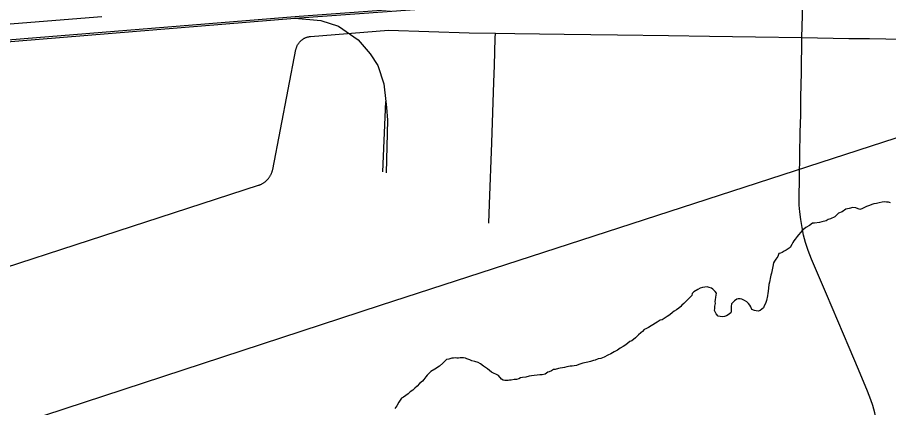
# Model space of a CAD drawing. Extents: x -483 to 680, y 0 to 440.
# Drawn here: x 200.5 to 252.9, y 330.4 to 353.9 of the extents above; entities that cross this region are included whole.
import ezdxf

# ---------------------------------------------------------------- set-up
doc = ezdxf.new("R2010")
doc.units = 0
for name, color, linetype in [('GM_X_City_Street', 7, 'Continuous'), ('GM_X_County_Road', 7, 'Continuous'), ('GM_X_Minor_River', 7, 'Continuous'), ('GM_X_Rail_Line', 7, 'Continuous'), ('GM_X_Township_Road', 7, 'Continuous')]:
    doc.layers.add(name, color=color, linetype=linetype)

msp = doc.modelspace()

# ---------------------------------------------------------------- linework, layer by layer
at = {"layer": 'GM_X_City_Street'}
for points in [[(247.69, 352.678), (247.71, 353.329), (247.75, 354.672), (247.782, 356.062), (247.793, 356.718), (247.802, 357.277), (247.829, 358.163)], [(188.725, 335.223), (215, 343.773), (215.035, 343.785), (215.07, 343.798), (215.104, 343.812), (215.138, 343.827), (215.171, 343.843), (215.205, 343.86), (215.237, 343.878), (215.269, 343.897), (215.301, 343.917), (215.331, 343.937), (215.362, 343.959), (215.391, 343.981), (215.42, 344.005), (215.449, 344.029), (215.476, 344.054), (215.503, 344.08), (215.529, 344.106), (215.554, 344.133), (215.579, 344.161), (215.602, 344.19), (215.625, 344.219), (215.647, 344.249), (215.668, 344.28), (215.688, 344.311), (215.708, 344.343), (215.726, 344.375), (215.743, 344.408), (215.76, 344.441), (215.775, 344.475), (215.789, 344.509), (215.803, 344.544), (215.815, 344.579), (215.827, 344.615), (215.837, 344.65), (215.847, 344.686), (215.855, 344.722), (217.252, 351.95), (217.259, 351.982), (217.266, 352.013), (217.275, 352.044), (217.285, 352.074), (217.295, 352.105), (217.307, 352.134), (217.32, 352.164), (217.333, 352.193), (217.348, 352.222), (217.364, 352.25), (217.38, 352.277), (217.398, 352.304), (217.416, 352.331), (217.435, 352.356), (217.455, 352.381), (217.476, 352.406), (217.498, 352.43), (217.52, 352.453), (217.543, 352.475), (217.567, 352.496), (217.592, 352.517), (217.617, 352.537), (217.643, 352.556), (217.67, 352.574), (217.697, 352.591), (217.724, 352.607), (217.753, 352.623), (217.781, 352.637), (217.811, 352.651), (217.84, 352.663), (217.87, 352.674), (217.9, 352.685), (217.931, 352.694), (217.962, 352.703), (217.994, 352.71), (218.025, 352.716), (218.057, 352.722), (218.088, 352.726), (218.12, 352.729), (222.825, 353.113), (227.677, 352.953), (229.255, 352.931), (230.428, 352.914), (233.381, 352.875), (236.597, 352.828), (239.665, 352.785), (242.132, 352.75), (244.904, 352.707), (247.69, 352.678), (248.629, 352.656), (250.509, 352.62), (251.759, 352.601), (253.731, 352.566)], [(228.862, 341.484), (228.905, 342.632), (229.029, 346.328), (229.157, 349.99), (229.19, 350.985), (229.245, 352.63), (229.255, 352.931)], [(247.545, 344.244), (247.597, 346.967), (247.623, 347.991), (247.636, 349.078), (247.662, 350.568), (247.69, 352.678)], [(252.339, 327.36), (252.346, 328.075), (252.338, 328.293), (252.31, 328.76), (252.26, 329.195), (252.178, 329.657), (252.08, 330.084), (251.961, 330.506), (251.842, 330.861), (251.639, 331.385), (251.092, 332.674), (250.535, 333.999)]]:
    msp.add_lwpolyline(points, dxfattribs=at)
at = {"layer": 'GM_X_County_Road'}
msp.add_line((197.637, 353.305), (205.564, 353.935), dxfattribs=at)
at = {"layer": 'GM_X_Minor_River'}
for points in [[(252.637, 342.77), (252.523, 342.754), (252.351, 342.72), (252.179, 342.687), (252.026, 342.653), (251.892, 342.618), (251.758, 342.564), (251.585, 342.493), (251.413, 342.421), (251.297, 342.348), (251.182, 342.313), (250.938, 342.414), (250.767, 342.438), (250.538, 342.368), (250.347, 342.334), (250.115, 342.169), (249.904, 342.099), (249.671, 341.877), (249.421, 341.75), (249.268, 341.716), (249.152, 341.624), (248.903, 341.573), (248.751, 341.539), (248.445, 341.49), (248.332, 341.493), (248.157, 341.345), (247.926, 341.237), (247.713, 341.053), (247.634, 340.96), (247.497, 340.792), (247.419, 340.699), (247.282, 340.532), (247.204, 340.439), (247.144, 340.326), (247.084, 340.214), (246.984, 340.027), (246.752, 339.861), (246.618, 339.808), (246.502, 339.735), (246.406, 339.68), (246.311, 339.664), (246.249, 339.494), (246.131, 339.326), (246.052, 339.196), (245.993, 339.102), (245.949, 338.894), (245.906, 338.686), (245.863, 338.479), (245.822, 338.366), (245.801, 338.271), (245.779, 338.158), (245.757, 338.045), (245.735, 337.931), (245.713, 337.799), (245.665, 337.382), (245.643, 337.269), (245.62, 337.117), (245.599, 337.023), (245.577, 336.929), (245.556, 336.834), (245.495, 336.665), (245.415, 336.515), (245.374, 336.402), (245.18, 336.236), (245.065, 336.201), (244.933, 336.223), (244.839, 336.245), (244.688, 336.305), (244.616, 336.459), (244.561, 336.556), (244.488, 336.652), (244.376, 336.75), (244.245, 336.829), (244.076, 336.91), (243.982, 336.931), (243.868, 336.934), (243.773, 336.917), (243.638, 336.826), (243.462, 336.64), (243.439, 336.47), (243.436, 336.356), (243.431, 336.185), (243.41, 336.091), (243.255, 335.981), (243.159, 335.907), (243.044, 335.872), (242.911, 335.857), (242.778, 335.879), (242.665, 335.901), (242.535, 336.037), (242.445, 336.229), (242.448, 336.362), (242.452, 336.495), (242.494, 336.665), (242.478, 336.779), (242.499, 336.874), (242.522, 337.044), (242.544, 337.157), (242.547, 337.271), (242.474, 337.387), (242.344, 337.523)], [(253.016, 342.722), (252.903, 342.763), (252.789, 342.766), (252.637, 342.77)], [(242.344, 337.523), (242.251, 337.583), (242.119, 337.624), (241.987, 337.665), (241.853, 337.631), (241.72, 337.615), (241.567, 337.581), (241.432, 337.508), (241.201, 337.362), (241.084, 337.251), (241.062, 337.138), (240.867, 336.934), (240.731, 336.804), (240.594, 336.656), (240.478, 336.564), (240.4, 336.471), (240.284, 336.379), (240.148, 336.269), (240.013, 336.196), (239.916, 336.122), (239.742, 335.975), (239.587, 335.865), (239.413, 335.755), (239.278, 335.683), (239.164, 335.648), (238.99, 335.538), (238.624, 335.32), (238.469, 335.21), (238.296, 335.138), (238.2, 335.083), (238.102, 334.972), (238.005, 334.898), (237.869, 334.769), (237.675, 334.584), (237.462, 334.418), (237.346, 334.364), (237.23, 334.272), (237.094, 334.162), (236.94, 334.071), (236.766, 333.961), (236.593, 333.852), (236.4, 333.743), (236.207, 333.634), (236.015, 333.544), (235.803, 333.435), (235.592, 333.345), (235.44, 333.33), (235.248, 333.24), (235.152, 333.224), (234.98, 333.171), (234.808, 333.118), (234.713, 333.102), (234.617, 333.085), (234.522, 333.069), (234.388, 333.015), (234.273, 332.98), (234.138, 332.926), (233.986, 332.911), (233.871, 332.876), (233.757, 332.879), (233.643, 332.863), (233.548, 332.846), (233.414, 332.812), (233.28, 332.777), (233.147, 332.761), (233.051, 332.745), (232.841, 332.693), (232.746, 332.677), (232.63, 332.604), (232.496, 332.55), (232.4, 332.515), (232.245, 332.404), (232.073, 332.371), (231.921, 332.356), (231.769, 332.341), (231.578, 332.326), (231.426, 332.292), (231.292, 332.277), (231.082, 332.225), (230.892, 332.211), (230.758, 332.176), (230.662, 332.122), (230.528, 332.087), (230.375, 332.072), (230.204, 332.038), (230.109, 332.041), (230.013, 332.024), (229.824, 332.029), (229.729, 332.05), (229.617, 332.11), (229.432, 332.324), (229.019, 332.524), (228.777, 332.72), (228.534, 332.878), (228.348, 333.016), (228.217, 333.095), (228.009, 333.157), (227.84, 333.2), (227.708, 333.26), (227.539, 333.321), (227.445, 333.362)], [(227.445, 333.362), (227.331, 333.384), (227.142, 333.388), (227.027, 333.372), (226.932, 333.375), (226.837, 333.377), (226.723, 333.361), (226.628, 333.363), (226.456, 333.311), (226.303, 333.277), (226.089, 333.073), (225.895, 332.888), (225.605, 332.706), (225.374, 332.56), (225.238, 332.449), (225.14, 332.338), (225.062, 332.245), (224.944, 332.077), (224.865, 331.984), (224.691, 331.836), (224.554, 331.688), (224.399, 331.559), (224.282, 331.448), (224.127, 331.338), (224.011, 331.227), (223.856, 331.117), (223.721, 331.025), (223.605, 330.952), (223.447, 330.709), (223.328, 330.503), (223.209, 330.335)]]:
    msp.add_lwpolyline(points, dxfattribs=at)
at = {"layer": 'GM_X_Rail_Line'}
msp.add_line((222.485, 344.578), (222.654, 348.815), dxfattribs=at)
for points in [[(52.231, 281.076), (127.278, 305.392), (222.338, 336.549), (257.887, 348.093), (262.457, 349.692), (266.922, 351.391), (271.85, 353.786), (276.063, 355.851), (279.587, 357.722), (282.074, 359.273), (284.73, 360.909), (286.844, 362.348), (291.566, 365.767), (297.907, 370.986), (306.481, 378.212), (309.709, 381.296), (311.628, 383.535), (313.46, 385.542), (315.408, 389.44), (316.608, 391.805), (318.711, 395.95)], [(192.002, 351.898), (217.44, 353.96), (247.719, 356.19), (265.52, 357.763), (271.346, 358.204), (275.686, 358.582), (279.482, 359.105), (282.993, 359.77), (284.746, 360.25), (290.709, 361.561), (295.027, 362.596), (299.03, 363.462), (304.742, 364.758), (307.834, 365.462), (310.741, 366.066), (314.003, 366.596), (317.177, 366.86), (319.571, 366.986), (330.057, 366.697), (343.63, 366.245), (363.661, 365.604), (385.277, 364.912), (385.608, 364.901)], [(192.012, 351.774), (217.193, 353.826), (247.729, 356.066), (265.613, 357.65), (271.48, 358.071), (275.702, 358.458), (279.502, 358.983), (283.021, 359.649), (284.775, 360.129), (290.737, 361.44), (295.055, 362.475), (299.057, 363.34), (304.769, 364.637), (307.861, 365.341), (310.764, 365.944), (314.018, 366.472), (317.185, 366.736), (319.573, 366.862), (330.054, 366.573), (343.626, 366.12), (363.658, 365.479), (385.273, 364.788), (385.608, 364.776)], [(217.193, 353.826), (218.745, 353.693), (219.803, 353.353), (220.985, 352.521), (221.725, 351.679), (222.177, 350.98), (222.547, 349.88), (222.654, 348.815)], [(222.654, 348.815), (222.691, 348.452), (222.763, 347.692), (222.67, 344.517)]]:
    msp.add_lwpolyline(points, dxfattribs=at)
at = {"layer": 'GM_X_Township_Road'}
msp.add_lwpolyline([(250.535, 333.999), (249.169, 337.216), (248.27, 339.332), (248.072, 339.853), (247.918, 340.323), (247.799, 340.771), (247.703, 341.225), (247.623, 341.713), (247.568, 342.174), (247.537, 342.574), (247.526, 342.975), (247.545, 344.244)], dxfattribs=at)

doc.saveas('drawing.dxf')
